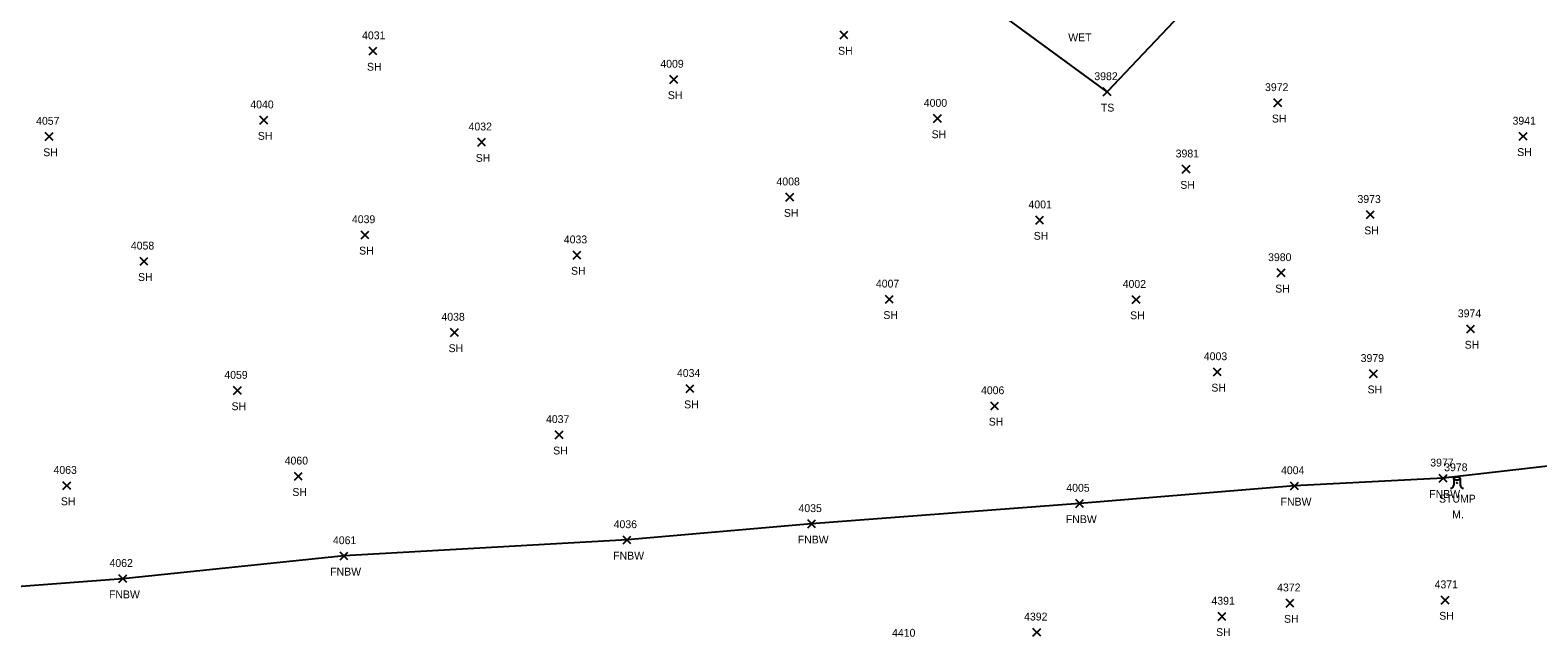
# Model space of a CAD drawing. Extents: x 1472233 to 1475777, y 540726 to 543442.
# Drawn here: x 1473901.5 to 1474285.9, y 541622.4 to 541777 of the extents above; entities that cross this region are included whole.
import ezdxf

# ---------------------------------------------------------------- set-up
doc = ezdxf.new("R2010")
doc.units = 0
for name, color, linetype in [('L_A', 7, 'Continuous'), ('L_C', 7, 'Continuous'), ('L_I', 7, 'Continuous'), ('L_TIC', 7, 'Continuous'), ('LELB', 7, 'Continuous'), ('LFNC', 7, 'Continuous'), ('LTS', 7, 'Continuous')]:
    doc.layers.add(name, color=color, linetype=linetype)

msp = doc.modelspace()

# ---------------------------------------------------------------- linework, layer by layer
at = {"layer": 'L_TIC'}
for points in [[(1474108.01, 541774.73), (1474110.01, 541776.73)], [(1474110.01, 541774.73), (1474108.01, 541776.73)], [(1473987.89, 541770.65), (1473989.89, 541772.65)], [(1473989.89, 541770.65), (1473987.89, 541772.65)], [(1474064.6, 541763.41), (1474066.6, 541765.41)], [(1474066.6, 541763.41), (1474064.6, 541765.41)], [(1474175.1, 541760.24), (1474177.1, 541762.24)], [(1474177.1, 541760.24), (1474175.1, 541762.24)], [(1474218.62, 541757.45), (1474220.62, 541759.45)], [(1474220.62, 541757.45), (1474218.62, 541759.45)], [(1474131.86, 541753.45), (1474133.86, 541755.45)], [(1474133.86, 541753.45), (1474131.86, 541755.45)], [(1473960.06, 541753.04), (1473962.06, 541755.04)], [(1473962.06, 541753.04), (1473960.06, 541755.04)], [(1473905.35, 541748.87), (1473907.35, 541750.87)], [(1473907.35, 541748.87), (1473905.35, 541750.87)], [(1474015.62, 541747.43), (1474017.62, 541749.43)], [(1474017.62, 541747.43), (1474015.62, 541749.43)], [(1474281.16, 541748.91), (1474283.16, 541750.91)], [(1474283.16, 541748.91), (1474281.16, 541750.91)], [(1474195.27, 541740.55), (1474197.27, 541742.55)], [(1474197.27, 541740.55), (1474195.27, 541742.55)], [(1474094.21, 541733.42), (1474096.21, 541735.42)], [(1474096.21, 541733.42), (1474094.21, 541735.42)], [(1474157.9, 541727.57), (1474159.9, 541729.57)], [(1474159.9, 541727.57), (1474157.9, 541729.57)], [(1474242.19, 541728.95), (1474244.19, 541730.95)], [(1474244.19, 541728.95), (1474242.19, 541730.95)], [(1473985.88, 541723.8), (1473987.88, 541725.8)], [(1473987.88, 541723.8), (1473985.88, 541725.8)], [(1473929.5, 541717.08), (1473931.5, 541719.08)], [(1473931.5, 541717.08), (1473929.5, 541719.08)], [(1474039.91, 541718.66), (1474041.91, 541720.66)], [(1474041.91, 541718.66), (1474039.91, 541720.66)], [(1474219.48, 541714.13), (1474221.48, 541716.13)], [(1474221.48, 541714.13), (1474219.48, 541716.13)], [(1474119.56, 541707.39), (1474121.56, 541709.39)], [(1474121.56, 541707.39), (1474119.56, 541709.39)], [(1474182.48, 541707.32), (1474184.48, 541709.32)], [(1474184.48, 541707.32), (1474182.48, 541709.32)], [(1474267.78, 541699.82), (1474269.78, 541701.82)], [(1474269.78, 541699.82), (1474267.78, 541701.82)], [(1474008.7, 541698.94), (1474010.7, 541700.94)], [(1474010.7, 541698.94), (1474008.7, 541700.94)], [(1474203.18, 541688.89), (1474205.18, 541690.89)], [(1474205.18, 541688.89), (1474203.18, 541690.89)], [(1474243.01, 541688.43), (1474245.01, 541690.43)], [(1474245.01, 541688.43), (1474243.01, 541690.43)], [(1474068.75, 541684.62), (1474070.75, 541686.62)], [(1474070.75, 541684.62), (1474068.75, 541686.62)], [(1473953.35, 541684.15), (1473955.35, 541686.15)], [(1473955.35, 541684.15), (1473953.35, 541686.15)], [(1474146.42, 541680.22), (1474148.42, 541682.22)], [(1474148.42, 541680.22), (1474146.42, 541682.22)], [(1474035.36, 541672.87), (1474037.36, 541674.87)], [(1474037.36, 541672.87), (1474035.36, 541674.87)], [(1473968.86, 541662.3), (1473970.86, 541664.3)], [(1473970.86, 541662.3), (1473968.86, 541664.3)], [(1474260.76, 541661.8), (1474262.76, 541663.8)], [(1474262.76, 541661.8), (1474260.76, 541663.8)], [(1473909.84, 541659.93), (1473911.84, 541661.93)], [(1473911.84, 541659.93), (1473909.84, 541661.93)], [(1474222.86, 541659.84), (1474224.86, 541661.84)], [(1474224.86, 541659.84), (1474222.86, 541661.84)], [(1474168.1, 541655.37), (1474170.1, 541657.37)], [(1474170.1, 541655.37), (1474168.1, 541657.37)], [(1474099.75, 541650.18), (1474101.75, 541652.18)], [(1474101.75, 541650.18), (1474099.75, 541652.18)], [(1474052.68, 541646.09), (1474054.68, 541648.09)], [(1474054.68, 541646.09), (1474052.68, 541648.09)], [(1473980.52, 541642.01), (1473982.52, 541644.01)], [(1473982.52, 541642.01), (1473980.52, 541644.01)], [(1473924.11, 541636.21), (1473926.11, 541638.21)], [(1473926.11, 541636.21), (1473924.11, 541638.21)], [(1474261.29, 541630.76), (1474263.29, 541632.76)], [(1474263.29, 541630.76), (1474261.29, 541632.76)], [(1474204.39, 541626.6), (1474206.39, 541628.6)], [(1474206.39, 541626.6), (1474204.39, 541628.6)], [(1474221.71, 541629.98), (1474223.71, 541631.98)], [(1474223.71, 541629.98), (1474221.71, 541631.98)], [(1474157.19, 541622.56), (1474159.19, 541624.56)], [(1474159.19, 541622.56), (1474157.19, 541624.56)]]:
    msp.add_lwpolyline(points, dxfattribs=at)
at = {"layer": 'LELB'}
msp.add_lwpolyline([(1474197.62, 541783.9), (1474176.1, 541761.24), (1474128.91, 541795.8), (1474052.87, 541842.04), (1473993.83, 541851.49), (1473965.74, 541841.27), (1473964.18, 541824.29), (1473946.77, 541818.95), (1473906.78, 541815.72), (1473855.67, 541816.56), (1473816.66, 541810.89), (1473771.41, 541788.95), (1473709.93, 541752.76)], dxfattribs=at)
at = {"layer": 'LFNC'}
msp.add_lwpolyline([(1474277.8, 541901.36), (1474290.62, 541889.2), (1474325.72, 541854.53), (1474348.5, 541831.94), (1474375.58, 541805.6), (1474396.54, 541781.87), (1474417.53, 541762.48), (1474397.79, 541745.58), (1474358.64, 541707.67), (1474330.48, 541684.55), (1474307.55, 541669.8), (1474298.05, 541666.97), (1474261.76, 541662.8), (1474223.86, 541660.84), (1474169.1, 541656.37), (1474100.75, 541651.18), (1474053.68, 541647.09), (1473981.52, 541643.01), (1473925.11, 541637.21), (1473882.3, 541633.98), (1473828.82, 541629.69)], dxfattribs=at)
at = {"layer": 'LTS'}
for p, q in [((1474264.47, 541662.74), (1474264.47, 541661.07)), ((1474265.3, 541661.6), (1474265.3, 541661.6)), ((1474265.3, 541661.6), (1474265.3, 541661.6)), ((1474265.3, 541661.57), (1474265.3, 541661.57)), ((1474266.14, 541662.57), (1474266.14, 541662.74)), ((1474266.14, 541662.74), (1474266.14, 541661.07))]:
    msp.add_line(p, q, dxfattribs=at)
msp.add_circle((1474265.3, 541661.6), 0.0833, dxfattribs=at)
for centre, start, end in [((1474263.64, 541661.07), 270, 360), ((1474266.97, 541661.07), 180, 270)]:
    msp.add_arc(centre, 0.833, start, end, dxfattribs=at)
msp.add_ellipse((1474265.3, 541662.74), major_axis=(-0.833, 0), ratio=0.5, dxfattribs=at)

# ---------------------------------------------------------------- texts
at = {"layer": 'L_A'}
for s, p in [('WET', (1474166.18, 541774.15)), ('SH', (1474107.5, 541770.73)), ('SH', (1473987.38, 541766.65)), ('SH', (1474064.09, 541759.41)), ('TS', (1474174.51, 541756.24)), ('SH', (1474218.11, 541753.45)), ('SH', (1473959.54, 541749.04)), ('SH', (1474131.35, 541749.45)), ('SH', (1473904.84, 541744.87)), ('SH', (1474015.11, 541743.43)), ('SH', (1474280.65, 541744.91)), ('SH', (1474194.76, 541736.55)), ('SH', (1474093.69, 541729.42)), ('SH', (1474157.39, 541723.57)), ('SH', (1474241.67, 541724.95)), ('SH', (1473985.37, 541719.8)), ('SH', (1473928.99, 541713.08)), ('SH', (1474039.4, 541714.66)), ('SH', (1474218.97, 541710.13)), ('SH', (1474119.04, 541703.39)), ('SH', (1474181.97, 541703.32)), ('SH', (1474267.27, 541695.82)), ('SH', (1474008.19, 541694.94)), ('SH', (1474202.67, 541684.89)), ('SH', (1474242.5, 541684.43)), ('SH', (1474068.24, 541680.62)), ('SH', (1473952.84, 541680.15)), ('SH', (1474145.91, 541676.22)), ('SH', (1474034.85, 541668.87)), ('SH', (1473968.35, 541658.3)), ('FNBW', (1474258.23, 541657.8)), ('SH', (1473909.33, 541655.93)), ('FNBW', (1474220.33, 541655.84)), ('STUMP', (1474260.72, 541656.6)), ('FNBW', (1474165.58, 541651.37)), ('FNBW', (1474097.22, 541646.18)), ('FNBW', (1474050.15, 541642.09)), ('FNBW', (1473978, 541638.01)), ('FNBW', (1473921.59, 541632.21)), ('SH', (1474260.78, 541626.76)), ('SH', (1474221.2, 541625.98)), ('SH', (1474203.88, 541622.6))]:
    msp.add_text(s, height=2, dxfattribs=at).set_placement(p)
at = {"layer": 'L_C'}
msp.add_text('M.', height=2, dxfattribs=at).set_placement((1474264.07, 541652.6))
at = {"layer": 'L_I'}
for s, p in [('4031', (1473986.12, 541774.65)), ('4009', (1474062.18, 541767.41)), ('3982', (1474172.84, 541764.24)), ('3972', (1474216.36, 541761.45)), ('4000', (1474129.35, 541757.45)), ('4040', (1473957.63, 541757.04)), ('4057', (1473903.01, 541752.87)), ('4032', (1474013.28, 541751.43)), ('3941', (1474279.47, 541752.91)), ('3981', (1474193.58, 541744.55)), ('4008', (1474091.79, 541737.42)), ('4001', (1474156.05, 541731.57)), ('3973', (1474239.93, 541732.95)), ('4039', (1473983.54, 541727.8)), ('4058', (1473927.17, 541721.08)), ('4033', (1474037.57, 541722.66)), ('3980', (1474217.14, 541718.13)), ('4007', (1474117.14, 541711.39)), ('4002', (1474180.07, 541711.32)), ('3974', (1474265.52, 541703.82)), ('4038', (1474006.36, 541702.94)), ('4003', (1474200.76, 541692.89)), ('3979', (1474240.75, 541692.43)), ('4059', (1473951, 541688.15)), ('4034', (1474066.41, 541688.62)), ('4006', (1474143.94, 541684.22)), ('4037', (1474033.02, 541676.87)), ('4060', (1473966.39, 541666.3)), ('3977', (1474258.5, 541665.8)), ('4063', (1473907.45, 541663.93)), ('4004', (1474220.44, 541663.84)), ('3978', (1474262.04, 541664.6)), ('4005', (1474165.69, 541659.37)), ('4035', (1474097.41, 541654.18)), ('4036', (1474050.28, 541650.09)), ('4061', (1473978.7, 541646.01)), ('4062', (1473921.73, 541640.21)), ('4371', (1474259.6, 541634.76)), ('4391', (1474202.7, 541630.6)), ('4372', (1474219.45, 541633.98)), ('4392', (1474154.93, 541626.56)), ('4410', (1474121.26, 541622.43))]:
    msp.add_text(s, height=2, dxfattribs=at).set_placement(p)

doc.saveas('drawing.dxf')
